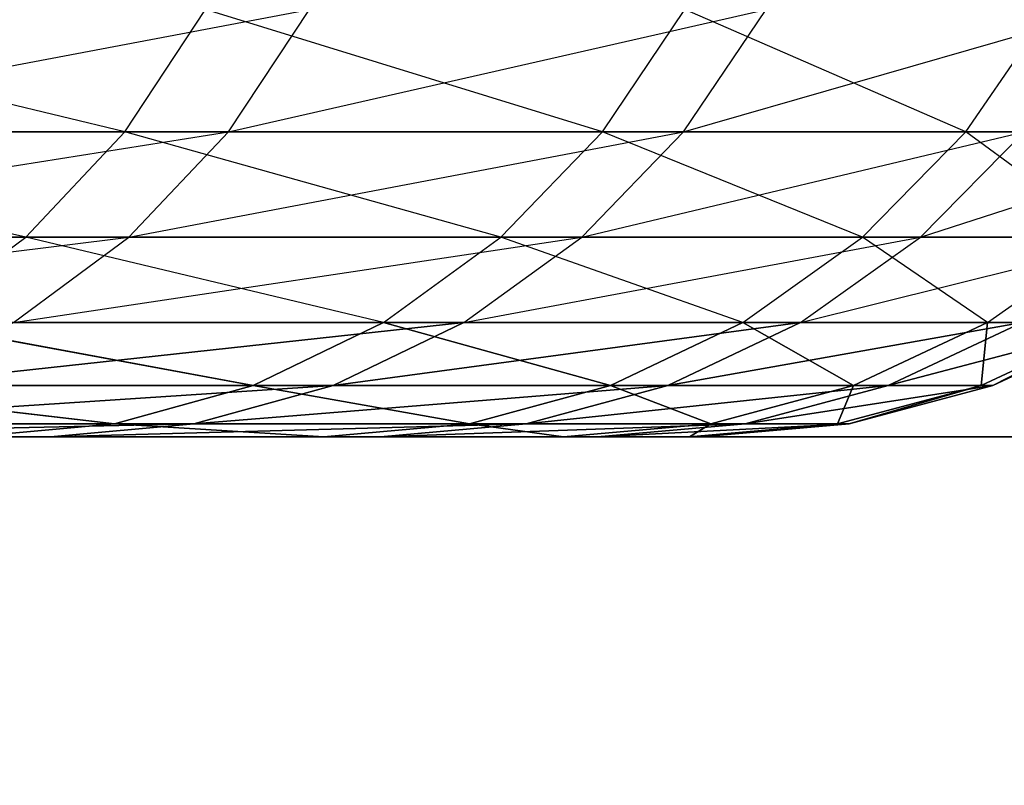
# Model space of a CAD drawing. Header units: centimetres. Extents: x 0.2 to 40.2, y 0.1 to 25.1.
# Tile 550 of 656: x 1.8638 to 1.8869, y 24.7168 to 24.7348. Entities that reach past the tile are written whole.
import ezdxf

# ---------------------------------------------------------------- set-up
doc = ezdxf.new("R2010")
doc.units = ezdxf.units.CM
doc.header["$LTSCALE"] = 2.54
doc.layers.get('0').update_dxf_attribs({"true_color": 0xff5454})

# ---------------------------------------------------------------- blocks, each defined once
blk = doc.blocks.new('P__ka _azienkowa 40cm.STL')
at = {"color": 0}
for p, q in [((1.866298, 24.732144, 2.297057), (1.854337, 24.735001, 2.33225)), ((1.855448, 24.732144, 1.935298), (1.870617, 24.735001, 1.969231)), ((1.866298, 24.732144, 2.297057), (1.868181, 24.735001, 2.297731)), ((1.877478, 24.732144, 2.261743), (1.868181, 24.735001, 2.297731)), ((1.868725, 24.732144, 1.969878), (1.881315, 24.735001, 2.00485)), ((1.868725, 24.732144, 1.969878), (1.870617, 24.735001, 1.969231)), ((1.877478, 24.732144, 2.261743), (1.879406, 24.735001, 2.262275)), ((1.87938, 24.732144, 2.005354), (1.889322, 24.735001, 2.041169)), ((1.87938, 24.732144, 2.005354), (1.881315, 24.735001, 2.00485)), ((1.885989, 24.732144, 2.225693), (1.879406, 24.735001, 2.262275)), ((1.885989, 24.732144, 2.225693), (1.887951, 24.735001, 2.226079)), ((1.85251, 24.732144, 2.331437), (1.866298, 24.732144, 2.297057)), ((1.863977, 24.729678, 2.296226), (1.85251, 24.732144, 2.331437)), ((1.853181, 24.729678, 1.936267), (1.868725, 24.732144, 1.969878)), ((1.868725, 24.732144, 1.969878), (1.855448, 24.732144, 1.935298)), ((1.863977, 24.729678, 2.296226), (1.866298, 24.732144, 2.297057)), ((1.866298, 24.732144, 2.297057), (1.877478, 24.732144, 2.261743)), ((1.875102, 24.729678, 2.261088), (1.866298, 24.732144, 2.297057)), ((1.866392, 24.729678, 1.970675), (1.87938, 24.732144, 2.005354)), ((1.866392, 24.729678, 1.970675), (1.868725, 24.732144, 1.969878)), ((1.87938, 24.732144, 2.005354), (1.868725, 24.732144, 1.969878)), ((1.875102, 24.729678, 2.261088), (1.877478, 24.732144, 2.261743)), ((1.876994, 24.729678, 2.005974), (1.887354, 24.732144, 2.041526)), ((1.876994, 24.729678, 2.005974), (1.87938, 24.732144, 2.005354)), ((1.877478, 24.732144, 2.261743), (1.885989, 24.732144, 2.225693)), ((1.88357, 24.729678, 2.225217), (1.877478, 24.732144, 2.261743)), ((1.887354, 24.732144, 2.041526), (1.87938, 24.732144, 2.005354)), ((1.88357, 24.729678, 2.225217), (1.885989, 24.732144, 2.225693)), ((1.884929, 24.729678, 2.041966), (1.892603, 24.732144, 2.078194)), ((1.884929, 24.729678, 2.041966), (1.887354, 24.732144, 2.041526)), ((1.885989, 24.732144, 2.225693), (1.891781, 24.732144, 2.189107)), ((1.889333, 24.729678, 2.188813), (1.885989, 24.732144, 2.225693)), ((1.850258, 24.729678, 2.330434), (1.863977, 24.729678, 2.296226)), ((1.850556, 24.727679, 1.937389), (1.866392, 24.729678, 1.970675)), ((1.866392, 24.729678, 1.970675), (1.853181, 24.729678, 1.936267)), ((1.861289, 24.727679, 2.295263), (1.863977, 24.729678, 2.296226)), ((1.86369, 24.727679, 1.971598), (1.876994, 24.729678, 2.005974)), ((1.86369, 24.727679, 1.971598), (1.866392, 24.729678, 1.970675)), ((1.863977, 24.729678, 2.296226), (1.875102, 24.729678, 2.261088)), ((1.872349, 24.727679, 2.260328), (1.863977, 24.729678, 2.296226)), ((1.876994, 24.729678, 2.005974), (1.866392, 24.729678, 1.970675)), ((1.872349, 24.727679, 2.260328), (1.875102, 24.729678, 2.261088)), ((1.87423, 24.727679, 2.006693), (1.884929, 24.729678, 2.041966)), ((1.87423, 24.727679, 2.006693), (1.876994, 24.729678, 2.005974)), ((1.875102, 24.729678, 2.261088), (1.88357, 24.729678, 2.225217)), ((1.880768, 24.727679, 2.224665), (1.875102, 24.729678, 2.261088)), ((1.884929, 24.729678, 2.041966), (1.876994, 24.729678, 2.005974)), ((1.880768, 24.727679, 2.224665), (1.88357, 24.729678, 2.225217)), ((1.882119, 24.727679, 2.042477), (1.890152, 24.729678, 2.078452)), ((1.882119, 24.727679, 2.042477), (1.884929, 24.729678, 2.041966)), ((1.88357, 24.729678, 2.225217), (1.889333, 24.729678, 2.188813)), ((1.886498, 24.727679, 2.188472), (1.88357, 24.729678, 2.225217)), ((1.890152, 24.729678, 2.078452), (1.884929, 24.729678, 2.041966)), ((1.886498, 24.727679, 2.188472), (1.889333, 24.729678, 2.188813)), ((1.8607, 24.726205, 1.972619), (1.87423, 24.727679, 2.006693)), ((1.8607, 24.726205, 1.972619), (1.87423, 24.727679, 2.006693)), ((1.869304, 24.726205, 2.259488), (1.861289, 24.727679, 2.295263)), ((1.869304, 24.726205, 2.259488), (1.861289, 24.727679, 2.295263)), ((1.861289, 24.727679, 2.295263), (1.872349, 24.727679, 2.260328)), ((1.87423, 24.727679, 2.006693), (1.86369, 24.727679, 1.971598)), ((1.869304, 24.726205, 2.259488), (1.872349, 24.727679, 2.260328)), ((1.869304, 24.726205, 2.259488), (1.872349, 24.727679, 2.260328)), ((1.871173, 24.726205, 2.007487), (1.882119, 24.727679, 2.042477)), ((1.871173, 24.726205, 2.007487), (1.882119, 24.727679, 2.042477)), ((1.871173, 24.726205, 2.007487), (1.87423, 24.727679, 2.006693)), ((1.871173, 24.726205, 2.007487), (1.87423, 24.727679, 2.006693)), ((1.877668, 24.726205, 2.224055), (1.872349, 24.727679, 2.260328)), ((1.877668, 24.726205, 2.224055), (1.872349, 24.727679, 2.260328)), ((1.872349, 24.727679, 2.260328), (1.880768, 24.727679, 2.224665)), ((1.882119, 24.727679, 2.042477), (1.87423, 24.727679, 2.006693)), ((1.877668, 24.726205, 2.224055), (1.880768, 24.727679, 2.224665)), ((1.877668, 24.726205, 2.224055), (1.880768, 24.727679, 2.224665)), ((1.87901, 24.726205, 2.043041), (1.887312, 24.727679, 2.07875)), ((1.87901, 24.726205, 2.043041), (1.887312, 24.727679, 2.07875)), ((1.87901, 24.726205, 2.043041), (1.882119, 24.727679, 2.042477)), ((1.87901, 24.726205, 2.043041), (1.882119, 24.727679, 2.042477)), ((1.883361, 24.726205, 2.188095), (1.880768, 24.727679, 2.224665)), ((1.883361, 24.726205, 2.188095), (1.880768, 24.727679, 2.224665)), ((1.880768, 24.727679, 2.224665), (1.886498, 24.727679, 2.188472)), ((1.887312, 24.727679, 2.07875), (1.882119, 24.727679, 2.042477)), ((1.883361, 24.726205, 2.188095), (1.886498, 24.727679, 2.188472)), ((1.883361, 24.726205, 2.188095), (1.886498, 24.727679, 2.188472)), ((1.884169, 24.726205, 2.079081), (1.889779, 24.727679, 2.11531)), ((1.884169, 24.726205, 2.079081), (1.889779, 24.727679, 2.11531)), ((1.884169, 24.726205, 2.079081), (1.887312, 24.727679, 2.07875)), ((1.884169, 24.726205, 2.079081), (1.887312, 24.727679, 2.07875)), ((1.886351, 24.726205, 2.151811), (1.886498, 24.727679, 2.188472)), ((1.886351, 24.726205, 2.151811), (1.886498, 24.727679, 2.188472)), ((1.886351, 24.726205, 2.151811), (1.889507, 24.727679, 2.151953)), ((1.886351, 24.726205, 2.151811), (1.889507, 24.727679, 2.151953)), ((1.886498, 24.727679, 2.188472), (1.889507, 24.727679, 2.151953)), ((1.886621, 24.726205, 2.115405), (1.889507, 24.727679, 2.151953)), ((1.886621, 24.726205, 2.115405), (1.889507, 24.727679, 2.151953)), ((1.886621, 24.726205, 2.115405), (1.889779, 24.727679, 2.11531)), ((1.886621, 24.726205, 2.115405), (1.889779, 24.727679, 2.11531)), ((1.857513, 24.725304, 1.973708), (1.871173, 24.726205, 2.007487)), ((1.857513, 24.725304, 1.973708), (1.871173, 24.726205, 2.007487)), ((1.858315, 24.726205, 2.294197), (1.869304, 24.726205, 2.259488)), ((1.866057, 24.725304, 2.258592), (1.858315, 24.726205, 2.294197)), ((1.866057, 24.725304, 2.258592), (1.858315, 24.726205, 2.294197)), ((1.858315, 24.726205, 2.294197), (1.869304, 24.726205, 2.259488)), ((1.871173, 24.726205, 2.007487), (1.8607, 24.726205, 1.972619)), ((1.871173, 24.726205, 2.007487), (1.8607, 24.726205, 1.972619)), ((1.866057, 24.725304, 2.258592), (1.869304, 24.726205, 2.259488)), ((1.866057, 24.725304, 2.258592), (1.869304, 24.726205, 2.259488)), ((1.867913, 24.725304, 2.008335), (1.87901, 24.726205, 2.043041)), ((1.867913, 24.725304, 2.008335), (1.87901, 24.726205, 2.043041)), ((1.867913, 24.725304, 2.008335), (1.871173, 24.726205, 2.007487)), ((1.867913, 24.725304, 2.008335), (1.871173, 24.726205, 2.007487)), ((1.869304, 24.726205, 2.259488), (1.877668, 24.726205, 2.224055)), ((1.874364, 24.725304, 2.223404), (1.869304, 24.726205, 2.259488)), ((1.874364, 24.725304, 2.223404), (1.869304, 24.726205, 2.259488)), ((1.869304, 24.726205, 2.259488), (1.877668, 24.726205, 2.224055)), ((1.87901, 24.726205, 2.043041), (1.871173, 24.726205, 2.007487)), ((1.87901, 24.726205, 2.043041), (1.871173, 24.726205, 2.007487)), ((1.874364, 24.725304, 2.223404), (1.877668, 24.726205, 2.224055)), ((1.874364, 24.725304, 2.223404), (1.877668, 24.726205, 2.224055)), ((1.875697, 24.725304, 2.043642), (1.884169, 24.726205, 2.079081)), ((1.875697, 24.725304, 2.043642), (1.884169, 24.726205, 2.079081)), ((1.875697, 24.725304, 2.043642), (1.87901, 24.726205, 2.043041)), ((1.875697, 24.725304, 2.043642), (1.87901, 24.726205, 2.043041)), ((1.877668, 24.726205, 2.224055), (1.883361, 24.726205, 2.188095)), ((1.880017, 24.725304, 2.187693), (1.877668, 24.726205, 2.224055)), ((1.880017, 24.725304, 2.187693), (1.877668, 24.726205, 2.224055)), ((1.877668, 24.726205, 2.224055), (1.883361, 24.726205, 2.188095)), ((1.884169, 24.726205, 2.079081), (1.87901, 24.726205, 2.043041)), ((1.884169, 24.726205, 2.079081), (1.87901, 24.726205, 2.043041)), ((1.880017, 24.725304, 2.187693), (1.883361, 24.726205, 2.188095)), ((1.880017, 24.725304, 2.187693), (1.883361, 24.726205, 2.188095)), ((1.88082, 24.725304, 2.079433), (1.886621, 24.726205, 2.115405)), ((1.88082, 24.725304, 2.079433), (1.886621, 24.726205, 2.115405)), ((1.88082, 24.725304, 2.079433), (1.884169, 24.726205, 2.079081)), ((1.88082, 24.725304, 2.079433), (1.884169, 24.726205, 2.079081)), ((1.882987, 24.725304, 2.15166), (1.883361, 24.726205, 2.188095)), ((1.882987, 24.725304, 2.15166), (1.883361, 24.726205, 2.188095)), ((1.882987, 24.725304, 2.15166), (1.886351, 24.726205, 2.151811)), ((1.882987, 24.725304, 2.15166), (1.886351, 24.726205, 2.151811)), ((1.883255, 24.725304, 2.115506), (1.886351, 24.726205, 2.151811)), ((1.883255, 24.725304, 2.115506), (1.886351, 24.726205, 2.151811)), ((1.883255, 24.725304, 2.115506), (1.886621, 24.726205, 2.115405)), ((1.883255, 24.725304, 2.115506), (1.886621, 24.726205, 2.115405)), ((1.883361, 24.726205, 2.188095), (1.886351, 24.726205, 2.151811)), ((1.883361, 24.726205, 2.188095), (1.886351, 24.726205, 2.151811)), ((1.886621, 24.726205, 2.115405), (1.884169, 24.726205, 2.079081)), ((1.886621, 24.726205, 2.115405), (1.884169, 24.726205, 2.079081)), ((1.886351, 24.726205, 2.151811), (1.886621, 24.726205, 2.115405)), ((1.886351, 24.726205, 2.151811), (1.886621, 24.726205, 2.115405)), ((1.854226, 24.725, 1.974831), (1.867913, 24.725304, 2.008335)), ((1.854226, 24.725, 1.974831), (1.867913, 24.725304, 2.008335)), ((1.855145, 24.725304, 2.293061), (1.866057, 24.725304, 2.258592)), ((1.855145, 24.725304, 2.293061), (1.866057, 24.725304, 2.258592)), ((1.867913, 24.725304, 2.008335), (1.857513, 24.725304, 1.973708)), ((1.867913, 24.725304, 2.008335), (1.857513, 24.725304, 1.973708)), ((1.862709, 24.725, 2.257668), (1.866057, 24.725304, 2.258592)), ((1.862709, 24.725, 2.257668), (1.866057, 24.725304, 2.258592)), ((1.864552, 24.725, 2.009209), (1.875697, 24.725304, 2.043642)), ((1.864552, 24.725, 2.009209), (1.875697, 24.725304, 2.043642)), ((1.864552, 24.725, 2.009209), (1.867913, 24.725304, 2.008335)), ((1.864552, 24.725, 2.009209), (1.867913, 24.725304, 2.008335)), ((1.866057, 24.725304, 2.258592), (1.874364, 24.725304, 2.223404)), ((1.870956, 24.725, 2.222733), (1.866057, 24.725304, 2.258592)), ((1.870956, 24.725, 2.222733), (1.866057, 24.725304, 2.258592)), ((1.866057, 24.725304, 2.258592), (1.874364, 24.725304, 2.223404)), ((1.875697, 24.725304, 2.043642), (1.867913, 24.725304, 2.008335)), ((1.875697, 24.725304, 2.043642), (1.867913, 24.725304, 2.008335)), ((1.870956, 24.725, 2.222733), (1.874364, 24.725304, 2.223404)), ((1.870956, 24.725, 2.222733), (1.874364, 24.725304, 2.223404)), ((1.87228, 24.725, 2.044263), (1.88082, 24.725304, 2.079433)), ((1.87228, 24.725, 2.044263), (1.88082, 24.725304, 2.079433)), ((1.87228, 24.725, 2.044263), (1.875697, 24.725304, 2.043642)), ((1.87228, 24.725, 2.044263), (1.875697, 24.725304, 2.043642)), ((1.874364, 24.725304, 2.223404), (1.880017, 24.725304, 2.187693)), ((1.876569, 24.725, 2.187279), (1.874364, 24.725304, 2.223404)), ((1.876569, 24.725, 2.187279), (1.874364, 24.725304, 2.223404)), ((1.874364, 24.725304, 2.223404), (1.880017, 24.725304, 2.187693)), ((1.88082, 24.725304, 2.079433), (1.875697, 24.725304, 2.043642)), ((1.88082, 24.725304, 2.079433), (1.875697, 24.725304, 2.043642)), ((1.876569, 24.725, 2.187279), (1.880017, 24.725304, 2.187693)), ((1.876569, 24.725, 2.187279), (1.880017, 24.725304, 2.187693)), ((1.877367, 24.725, 2.079796), (1.883255, 24.725304, 2.115506)), ((1.877367, 24.725, 2.079796), (1.883255, 24.725304, 2.115506)), ((1.877367, 24.725, 2.079796), (1.88082, 24.725304, 2.079433)), ((1.877367, 24.725, 2.079796), (1.88082, 24.725304, 2.079433)), ((1.879517, 24.725, 2.151505), (1.880017, 24.725304, 2.187693)), ((1.879517, 24.725, 2.151505), (1.880017, 24.725304, 2.187693)), ((1.879517, 24.725, 2.151505), (1.882987, 24.725304, 2.15166)), ((1.879517, 24.725, 2.151505), (1.882987, 24.725304, 2.15166)), ((1.879783, 24.725, 2.11561), (1.882987, 24.725304, 2.15166)), ((1.879783, 24.725, 2.11561), (1.882987, 24.725304, 2.15166)), ((1.879783, 24.725, 2.11561), (1.883255, 24.725304, 2.115506)), ((1.879783, 24.725, 2.11561), (1.883255, 24.725304, 2.115506)), ((1.880017, 24.725304, 2.187693), (1.882987, 24.725304, 2.15166)), ((1.880017, 24.725304, 2.187693), (1.882987, 24.725304, 2.15166)), ((1.883255, 24.725304, 2.115506), (1.88082, 24.725304, 2.079433)), ((1.883255, 24.725304, 2.115506), (1.88082, 24.725304, 2.079433)), ((1.882987, 24.725304, 2.15166), (1.883255, 24.725304, 2.115506)), ((1.882987, 24.725304, 2.15166), (1.883255, 24.725304, 2.115506)), ((0.6, 24.725, 0.03), (2.399999, 24.725, 0.03)), ((2.399999, 24.725, 0.13), (0.6, 24.725, 0.13)), ((2.399999, 24.725, 0.13), (0.6, 24.725, 0.13)), ((2.399999, 24.725, 0.13), (0.6, 24.725, 0.03)), ((2.399999, 24.725, 0.13), (0.6, 24.725, 0.03)), ((0.6, 24.725, 0.03), (2.399999, 24.725, 0.03)), ((1.399999, 24.725, 2.13), (1.870956, 24.725, 2.222733)), ((1.879517, 24.725, 2.151505), (1.399999, 24.725, 2.13)), ((1.399999, 24.725, 2.13), (1.879783, 24.725, 2.11561)), ((1.879517, 24.725, 2.151505), (1.399999, 24.725, 2.13)), ((1.876569, 24.725, 2.187279), (1.399999, 24.725, 2.13)), ((1.876569, 24.725, 2.187279), (1.399999, 24.725, 2.13)), ((1.399999, 24.725, 2.13), (1.870956, 24.725, 2.222733)), ((1.87228, 24.725, 2.044263), (1.399999, 24.725, 2.13)), ((1.399999, 24.725, 2.13), (1.864552, 24.725, 2.009209)), ((1.87228, 24.725, 2.044263), (1.399999, 24.725, 2.13)), ((1.877367, 24.725, 2.079796), (1.399999, 24.725, 2.13)), ((1.877367, 24.725, 2.079796), (1.399999, 24.725, 2.13)), ((1.399999, 24.725, 2.13), (1.879783, 24.725, 2.11561)), ((1.399999, 24.725, 2.13), (1.864552, 24.725, 2.009209)), ((1.854226, 24.725, 1.974831), (1.864552, 24.725, 2.009209)), ((1.854226, 24.725, 1.974831), (1.864552, 24.725, 2.009209)), ((1.870956, 24.725, 2.222733), (1.862709, 24.725, 2.257668)), ((1.870956, 24.725, 2.222733), (1.862709, 24.725, 2.257668)), ((1.864552, 24.725, 2.009209), (1.87228, 24.725, 2.044263)), ((1.864552, 24.725, 2.009209), (1.87228, 24.725, 2.044263)), ((1.876569, 24.725, 2.187279), (1.870956, 24.725, 2.222733)), ((1.876569, 24.725, 2.187279), (1.870956, 24.725, 2.222733)), ((1.87228, 24.725, 2.044263), (1.877367, 24.725, 2.079796)), ((1.87228, 24.725, 2.044263), (1.877367, 24.725, 2.079796)), ((1.879517, 24.725, 2.151505), (1.876569, 24.725, 2.187279)), ((1.879517, 24.725, 2.151505), (1.876569, 24.725, 2.187279)), ((1.877367, 24.725, 2.079796), (1.879783, 24.725, 2.11561)), ((1.877367, 24.725, 2.079796), (1.879783, 24.725, 2.11561)), ((1.879783, 24.725, 2.11561), (1.879517, 24.725, 2.151505)), ((1.879783, 24.725, 2.11561), (1.879517, 24.725, 2.151505))]:
    blk.add_line(p, q, dxfattribs=at)
mesh = blk.add_polyface(dxfattribs=at)
corners = [(40, 24.925, 2.93), (3.124975, 2.893116, 2.93), (0.399999, 24.925, 2.93)]
mesh.append_faces([[corners[k] for k in face] for face in [(0, 1, 2)]], dxfattribs={"color": 0})
mesh = blk.add_polyface(dxfattribs=at)
corners = [(3.124975, 2.893116, 2.93), (3.074999, 2.928109, 2.93), (0.399999, 24.925, 2.93)]
mesh.append_faces([[corners[k] for k in face] for face in [(0, 1, 2)]], dxfattribs={"color": 0})
mesh = blk.add_polyface(dxfattribs=at)
corners = [(3.074999, 2.928109, 2.93), (3.019707, 2.953892, 2.93), (0.399999, 24.925, 2.93)]
mesh.append_faces([[corners[k] for k in face] for face in [(0, 1, 2)]], dxfattribs={"color": 0})
mesh = blk.add_polyface(dxfattribs=at)
corners = [(3.019707, 2.953892, 2.93), (2.960776, 2.969683, 2.93), (0.399999, 24.925, 2.93)]
mesh.append_faces([[corners[k] for k in face] for face in [(0, 1, 2)]], dxfattribs={"color": 0})
mesh = blk.add_polyface(dxfattribs=at)
corners = [(2.960776, 2.969683, 2.93), (2.9, 2.975, 2.93), (0.399999, 24.925, 2.93)]
mesh.append_faces([[corners[k] for k in face] for face in [(0, 1, 2)]], dxfattribs={"color": 0})
mesh = blk.add_polyface(dxfattribs=at)
corners = [(2.9, 2.975, 2.93), (2.839223, 2.969683, 2.93), (0.399999, 24.925, 2.93)]
mesh.append_faces([[corners[k] for k in face] for face in [(0, 1, 2)]], dxfattribs={"color": 0})
mesh = blk.add_polyface(dxfattribs=at)
corners = [(2.839223, 2.969683, 2.93), (2.780291, 2.953892, 2.93), (0.399999, 24.925, 2.93)]
mesh.append_faces([[corners[k] for k in face] for face in [(0, 1, 2)]], dxfattribs={"color": 0})
mesh = blk.add_polyface(dxfattribs=at)
corners = [(2.780291, 2.953892, 2.93), (2.724999, 2.928109, 2.93), (0.399999, 24.925, 2.93)]
mesh.append_faces([[corners[k] for k in face] for face in [(0, 1, 2)]], dxfattribs={"color": 0})
mesh = blk.add_polyface(dxfattribs=at)
corners = [(2.724999, 2.928109, 2.93), (2.675024, 2.893116, 2.93), (0.399999, 24.925, 2.93)]
mesh.append_faces([[corners[k] for k in face] for face in [(0, 1, 2)]], dxfattribs={"color": 0})
mesh = blk.add_polyface(dxfattribs=at)
corners = [(2.675024, 2.893116, 2.93), (2.631883, 2.849975, 2.93), (0.399999, 24.925, 2.93)]
mesh.append_faces([[corners[k] for k in face] for face in [(0, 1, 2)]], dxfattribs={"color": 0})
mesh = blk.add_polyface(dxfattribs=at)
corners = [(2.631883, 2.849975, 2.93), (0.399999, 0.325, 2.93), (0.399999, 24.925, 2.93)]
mesh.append_faces([[corners[k] for k in face] for face in [(0, 1, 2)]], dxfattribs={"color": 0})
mesh = blk.add_polyface(dxfattribs=at)
corners = [(2.959995, 2.969819, 3.03), (0.399999, 24.925, 3.03), (2.9, 2.975, 3.03)]
mesh.append_faces([[corners[k] for k in face] for face in [(0, 1, 2)]], dxfattribs={"color": 0})
mesh = blk.add_polyface(dxfattribs=at)
corners = [(3.019707, 2.953892, 3.03), (0.399999, 24.925, 3.03), (2.959995, 2.969819, 3.03)]
mesh.append_faces([[corners[k] for k in face] for face in [(0, 1, 2)]], dxfattribs={"color": 0})
mesh = blk.add_polyface(dxfattribs=at)
corners = [(40, 24.925, 3.03), (0.399999, 24.925, 3.03), (3.019707, 2.953892, 3.03)]
mesh.append_faces([[corners[k] for k in face] for face in [(0, 1, 2)]], dxfattribs={"color": 0})
mesh = blk.add_polyface(dxfattribs=at)
corners = [(2.780291, 2.953892, 3.03), (0.399999, 24.925, 3.03), (2.724999, 2.928109, 3.03)]
mesh.append_faces([[corners[k] for k in face] for face in [(0, 1, 2)]], dxfattribs={"color": 0})
mesh = blk.add_polyface(dxfattribs=at)
corners = [(2.839223, 2.969683, 3.03), (0.399999, 24.925, 3.03), (2.780291, 2.953892, 3.03)]
mesh.append_faces([[corners[k] for k in face] for face in [(0, 1, 2)]], dxfattribs={"color": 0})
mesh = blk.add_polyface(dxfattribs=at)
corners = [(2.9, 2.975, 3.03), (0.399999, 24.925, 3.03), (2.839223, 2.969683, 3.03)]
mesh.append_faces([[corners[k] for k in face] for face in [(0, 1, 2)]], dxfattribs={"color": 0})
mesh = blk.add_polyface(dxfattribs=at)
corners = [(2.631883, 2.849975, 3.03), (0.399999, 24.925, 3.03), (2.596891, 2.8, 3.03)]
mesh.append_faces([[corners[k] for k in face] for face in [(0, 1, 2)]], dxfattribs={"color": 0})
mesh = blk.add_polyface(dxfattribs=at)
corners = [(2.675024, 2.893116, 3.03), (0.399999, 24.925, 3.03), (2.631883, 2.849975, 3.03)]
mesh.append_faces([[corners[k] for k in face] for face in [(0, 1, 2)]], dxfattribs={"color": 0})
mesh = blk.add_polyface(dxfattribs=at)
corners = [(2.724999, 2.928109, 3.03), (0.399999, 24.925, 3.03), (2.675024, 2.893116, 3.03)]
mesh.append_faces([[corners[k] for k in face] for face in [(0, 1, 2)]], dxfattribs={"color": 0})
mesh = blk.add_polyface(dxfattribs=at)
corners = [(2.555317, 2.685777, 3.03), (0.399999, 24.925, 3.03), (0.399999, 0.325, 3.03)]
mesh.append_faces([[corners[k] for k in face] for face in [(0, 1, 2)]], dxfattribs={"color": 0})
mesh = blk.add_polyface(dxfattribs=at)
corners = [(2.571107, 2.744707, 3.03), (0.399999, 24.925, 3.03), (2.555317, 2.685777, 3.03)]
mesh.append_faces([[corners[k] for k in face] for face in [(0, 1, 2)]], dxfattribs={"color": 0})
mesh = blk.add_polyface(dxfattribs=at)
corners = [(2.596891, 2.8, 3.03), (0.399999, 24.925, 3.03), (2.571107, 2.744707, 3.03)]
mesh.append_faces([[corners[k] for k in face] for face in [(0, 1, 2)]], dxfattribs={"color": 0})
mesh = blk.add_polyface(dxfattribs=at)
corners = [(40, 24.925, 1.43), (0.399999, 23.725, 1.43), (0.399999, 24.925, 1.43)]
mesh.append_faces([[corners[k] for k in face] for face in [(0, 1, 2)]], dxfattribs={"color": 0})
mesh = blk.add_polyface(dxfattribs=at)
corners = [(40, 23.725, 1.43), (0.399999, 23.725, 1.43), (40, 24.925, 1.43)]
mesh.append_faces([[corners[k] for k in face] for face in [(0, 1, 2)]], dxfattribs={"color": 0})
mesh = blk.add_polyface(dxfattribs=at)
corners = [(40, 24.925, 1.53), (0.399999, 23.725, 1.53), (40, 23.725, 1.53)]
mesh.append_faces([[corners[k] for k in face] for face in [(0, 1, 2)]], dxfattribs={"color": 0})
mesh = blk.add_polyface(dxfattribs=at)
corners = [(40, 24.925, 1.53), (0.399999, 24.925, 1.53), (0.399999, 23.725, 1.53)]
mesh.append_faces([[corners[k] for k in face] for face in [(0, 1, 2)]], dxfattribs={"color": 0})
mesh = blk.add_polyface(dxfattribs=at)
corners = [(1.861289, 24.727679, 2.295263), (1.858315, 24.726205, 2.294197), (1.869304, 24.726205, 2.259488)]
mesh.append_faces([[corners[k] for k in face] for face in [(0, 1, 2)]], dxfattribs={"color": 0})
mesh = blk.add_polyface(dxfattribs=at)
corners = [(1.871173, 24.726205, 2.007487), (1.8607, 24.726205, 1.972619), (1.87423, 24.727679, 2.006693)]
mesh.append_faces([[corners[k] for k in face] for face in [(0, 1, 2)]], dxfattribs={"color": 0})
mesh = blk.add_polyface(dxfattribs=at)
corners = [(1.87423, 24.727679, 2.006693), (1.8607, 24.726205, 1.972619), (1.86369, 24.727679, 1.971598)]
mesh.append_faces([[corners[k] for k in face] for face in [(0, 1, 2)]], dxfattribs={"color": 0})
mesh = blk.add_polyface(dxfattribs=at)
corners = [(1.861289, 24.727679, 2.295263), (1.869304, 24.726205, 2.259488), (1.872349, 24.727679, 2.260328)]
mesh.append_faces([[corners[k] for k in face] for face in [(0, 1, 2)]], dxfattribs={"color": 0})
mesh = blk.add_polyface(dxfattribs=at)
corners = [(1.872349, 24.727679, 2.260328), (1.869304, 24.726205, 2.259488), (1.877668, 24.726205, 2.224055)]
mesh.append_faces([[corners[k] for k in face] for face in [(0, 1, 2)]], dxfattribs={"color": 0})
mesh = blk.add_polyface(dxfattribs=at)
corners = [(1.87901, 24.726205, 2.043041), (1.871173, 24.726205, 2.007487), (1.882119, 24.727679, 2.042477)]
mesh.append_faces([[corners[k] for k in face] for face in [(0, 1, 2)]], dxfattribs={"color": 0})
mesh = blk.add_polyface(dxfattribs=at)
corners = [(1.882119, 24.727679, 2.042477), (1.871173, 24.726205, 2.007487), (1.87423, 24.727679, 2.006693)]
mesh.append_faces([[corners[k] for k in face] for face in [(0, 1, 2)]], dxfattribs={"color": 0})
mesh = blk.add_polyface(dxfattribs=at)
corners = [(1.872349, 24.727679, 2.260328), (1.877668, 24.726205, 2.224055), (1.880768, 24.727679, 2.224665)]
mesh.append_faces([[corners[k] for k in face] for face in [(0, 1, 2)]], dxfattribs={"color": 0})
mesh = blk.add_polyface(dxfattribs=at)
corners = [(1.880768, 24.727679, 2.224665), (1.877668, 24.726205, 2.224055), (1.883361, 24.726205, 2.188095)]
mesh.append_faces([[corners[k] for k in face] for face in [(0, 1, 2)]], dxfattribs={"color": 0})
mesh = blk.add_polyface(dxfattribs=at)
corners = [(1.884169, 24.726205, 2.079081), (1.87901, 24.726205, 2.043041), (1.887312, 24.727679, 2.07875)]
mesh.append_faces([[corners[k] for k in face] for face in [(0, 1, 2)]], dxfattribs={"color": 0})
mesh = blk.add_polyface(dxfattribs=at)
corners = [(1.887312, 24.727679, 2.07875), (1.87901, 24.726205, 2.043041), (1.882119, 24.727679, 2.042477)]
mesh.append_faces([[corners[k] for k in face] for face in [(0, 1, 2)]], dxfattribs={"color": 0})
mesh = blk.add_polyface(dxfattribs=at)
corners = [(1.880768, 24.727679, 2.224665), (1.883361, 24.726205, 2.188095), (1.886498, 24.727679, 2.188472)]
mesh.append_faces([[corners[k] for k in face] for face in [(0, 1, 2)]], dxfattribs={"color": 0})
mesh = blk.add_polyface(dxfattribs=at)
corners = [(1.886498, 24.727679, 2.188472), (1.883361, 24.726205, 2.188095), (1.886351, 24.726205, 2.151811)]
mesh.append_faces([[corners[k] for k in face] for face in [(0, 1, 2)]], dxfattribs={"color": 0})
mesh = blk.add_polyface(dxfattribs=at)
corners = [(1.886621, 24.726205, 2.115405), (1.884169, 24.726205, 2.079081), (1.889779, 24.727679, 2.11531)]
mesh.append_faces([[corners[k] for k in face] for face in [(0, 1, 2)]], dxfattribs={"color": 0})
mesh = blk.add_polyface(dxfattribs=at)
corners = [(1.889779, 24.727679, 2.11531), (1.884169, 24.726205, 2.079081), (1.887312, 24.727679, 2.07875)]
mesh.append_faces([[corners[k] for k in face] for face in [(0, 1, 2)]], dxfattribs={"color": 0})
mesh = blk.add_polyface(dxfattribs=at)
corners = [(1.886498, 24.727679, 2.188472), (1.886351, 24.726205, 2.151811), (1.889507, 24.727679, 2.151953)]
mesh.append_faces([[corners[k] for k in face] for face in [(0, 1, 2)]], dxfattribs={"color": 0})
mesh = blk.add_polyface(dxfattribs=at)
corners = [(1.889507, 24.727679, 2.151953), (1.886351, 24.726205, 2.151811), (1.886621, 24.726205, 2.115405)]
mesh.append_faces([[corners[k] for k in face] for face in [(0, 1, 2)]], dxfattribs={"color": 0})
mesh = blk.add_polyface(dxfattribs=at)
corners = [(1.889507, 24.727679, 2.151953), (1.886621, 24.726205, 2.115405), (1.889779, 24.727679, 2.11531)]
mesh.append_faces([[corners[k] for k in face] for face in [(0, 1, 2)]], dxfattribs={"color": 0})
mesh = blk.add_polyface(dxfattribs=at)
corners = [(1.858315, 24.726205, 2.294197), (1.855145, 24.725304, 2.293061), (1.866057, 24.725304, 2.258592)]
mesh.append_faces([[corners[k] for k in face] for face in [(0, 1, 2)]], dxfattribs={"color": 0})
mesh = blk.add_polyface(dxfattribs=at)
corners = [(1.867913, 24.725304, 2.008335), (1.857513, 24.725304, 1.973708), (1.871173, 24.726205, 2.007487)]
mesh.append_faces([[corners[k] for k in face] for face in [(0, 1, 2)]], dxfattribs={"color": 0})
mesh = blk.add_polyface(dxfattribs=at)
corners = [(1.871173, 24.726205, 2.007487), (1.857513, 24.725304, 1.973708), (1.8607, 24.726205, 1.972619)]
mesh.append_faces([[corners[k] for k in face] for face in [(0, 1, 2)]], dxfattribs={"color": 0})
mesh = blk.add_polyface(dxfattribs=at)
corners = [(1.858315, 24.726205, 2.294197), (1.866057, 24.725304, 2.258592), (1.869304, 24.726205, 2.259488)]
mesh.append_faces([[corners[k] for k in face] for face in [(0, 1, 2)]], dxfattribs={"color": 0})
mesh = blk.add_polyface(dxfattribs=at)
corners = [(1.869304, 24.726205, 2.259488), (1.866057, 24.725304, 2.258592), (1.874364, 24.725304, 2.223404)]
mesh.append_faces([[corners[k] for k in face] for face in [(0, 1, 2)]], dxfattribs={"color": 0})
mesh = blk.add_polyface(dxfattribs=at)
corners = [(1.875697, 24.725304, 2.043642), (1.867913, 24.725304, 2.008335), (1.87901, 24.726205, 2.043041)]
mesh.append_faces([[corners[k] for k in face] for face in [(0, 1, 2)]], dxfattribs={"color": 0})
mesh = blk.add_polyface(dxfattribs=at)
corners = [(1.87901, 24.726205, 2.043041), (1.867913, 24.725304, 2.008335), (1.871173, 24.726205, 2.007487)]
mesh.append_faces([[corners[k] for k in face] for face in [(0, 1, 2)]], dxfattribs={"color": 0})
mesh = blk.add_polyface(dxfattribs=at)
corners = [(1.869304, 24.726205, 2.259488), (1.874364, 24.725304, 2.223404), (1.877668, 24.726205, 2.224055)]
mesh.append_faces([[corners[k] for k in face] for face in [(0, 1, 2)]], dxfattribs={"color": 0})
mesh = blk.add_polyface(dxfattribs=at)
corners = [(1.877668, 24.726205, 2.224055), (1.874364, 24.725304, 2.223404), (1.880017, 24.725304, 2.187693)]
mesh.append_faces([[corners[k] for k in face] for face in [(0, 1, 2)]], dxfattribs={"color": 0})
mesh = blk.add_polyface(dxfattribs=at)
corners = [(1.88082, 24.725304, 2.079433), (1.875697, 24.725304, 2.043642), (1.884169, 24.726205, 2.079081)]
mesh.append_faces([[corners[k] for k in face] for face in [(0, 1, 2)]], dxfattribs={"color": 0})
mesh = blk.add_polyface(dxfattribs=at)
corners = [(1.884169, 24.726205, 2.079081), (1.875697, 24.725304, 2.043642), (1.87901, 24.726205, 2.043041)]
mesh.append_faces([[corners[k] for k in face] for face in [(0, 1, 2)]], dxfattribs={"color": 0})
mesh = blk.add_polyface(dxfattribs=at)
corners = [(1.877668, 24.726205, 2.224055), (1.880017, 24.725304, 2.187693), (1.883361, 24.726205, 2.188095)]
mesh.append_faces([[corners[k] for k in face] for face in [(0, 1, 2)]], dxfattribs={"color": 0})
mesh = blk.add_polyface(dxfattribs=at)
corners = [(1.883361, 24.726205, 2.188095), (1.880017, 24.725304, 2.187693), (1.882987, 24.725304, 2.15166)]
mesh.append_faces([[corners[k] for k in face] for face in [(0, 1, 2)]], dxfattribs={"color": 0})
mesh = blk.add_polyface(dxfattribs=at)
corners = [(1.883255, 24.725304, 2.115506), (1.88082, 24.725304, 2.079433), (1.886621, 24.726205, 2.115405)]
mesh.append_faces([[corners[k] for k in face] for face in [(0, 1, 2)]], dxfattribs={"color": 0})
mesh = blk.add_polyface(dxfattribs=at)
corners = [(1.886621, 24.726205, 2.115405), (1.88082, 24.725304, 2.079433), (1.884169, 24.726205, 2.079081)]
mesh.append_faces([[corners[k] for k in face] for face in [(0, 1, 2)]], dxfattribs={"color": 0})
mesh = blk.add_polyface(dxfattribs=at)
corners = [(1.883361, 24.726205, 2.188095), (1.882987, 24.725304, 2.15166), (1.886351, 24.726205, 2.151811)]
mesh.append_faces([[corners[k] for k in face] for face in [(0, 1, 2)]], dxfattribs={"color": 0})
mesh = blk.add_polyface(dxfattribs=at)
corners = [(1.886351, 24.726205, 2.151811), (1.882987, 24.725304, 2.15166), (1.883255, 24.725304, 2.115506)]
mesh.append_faces([[corners[k] for k in face] for face in [(0, 1, 2)]], dxfattribs={"color": 0})
mesh = blk.add_polyface(dxfattribs=at)
corners = [(1.886351, 24.726205, 2.151811), (1.883255, 24.725304, 2.115506), (1.886621, 24.726205, 2.115405)]
mesh.append_faces([[corners[k] for k in face] for face in [(0, 1, 2)]], dxfattribs={"color": 0})
mesh = blk.add_polyface(dxfattribs=at)
corners = [(1.864552, 24.725, 2.009209), (1.854226, 24.725, 1.974831), (1.867913, 24.725304, 2.008335)]
mesh.append_faces([[corners[k] for k in face] for face in [(0, 1, 2)]], dxfattribs={"color": 0})
mesh = blk.add_polyface(dxfattribs=at)
corners = [(1.867913, 24.725304, 2.008335), (1.854226, 24.725, 1.974831), (1.857513, 24.725304, 1.973708)]
mesh.append_faces([[corners[k] for k in face] for face in [(0, 1, 2)]], dxfattribs={"color": 0})
mesh = blk.add_polyface(dxfattribs=at)
corners = [(1.855145, 24.725304, 2.293061), (1.862709, 24.725, 2.257668), (1.866057, 24.725304, 2.258592)]
mesh.append_faces([[corners[k] for k in face] for face in [(0, 1, 2)]], dxfattribs={"color": 0})
mesh = blk.add_polyface(dxfattribs=at)
corners = [(1.866057, 24.725304, 2.258592), (1.862709, 24.725, 2.257668), (1.870956, 24.725, 2.222733)]
mesh.append_faces([[corners[k] for k in face] for face in [(0, 1, 2)]], dxfattribs={"color": 0})
mesh = blk.add_polyface(dxfattribs=at)
corners = [(1.87228, 24.725, 2.044263), (1.864552, 24.725, 2.009209), (1.875697, 24.725304, 2.043642)]
mesh.append_faces([[corners[k] for k in face] for face in [(0, 1, 2)]], dxfattribs={"color": 0})
mesh = blk.add_polyface(dxfattribs=at)
corners = [(1.875697, 24.725304, 2.043642), (1.864552, 24.725, 2.009209), (1.867913, 24.725304, 2.008335)]
mesh.append_faces([[corners[k] for k in face] for face in [(0, 1, 2)]], dxfattribs={"color": 0})
mesh = blk.add_polyface(dxfattribs=at)
corners = [(1.866057, 24.725304, 2.258592), (1.870956, 24.725, 2.222733), (1.874364, 24.725304, 2.223404)]
mesh.append_faces([[corners[k] for k in face] for face in [(0, 1, 2)]], dxfattribs={"color": 0})
mesh = blk.add_polyface(dxfattribs=at)
corners = [(1.874364, 24.725304, 2.223404), (1.870956, 24.725, 2.222733), (1.876569, 24.725, 2.187279)]
mesh.append_faces([[corners[k] for k in face] for face in [(0, 1, 2)]], dxfattribs={"color": 0})
mesh = blk.add_polyface(dxfattribs=at)
corners = [(1.877367, 24.725, 2.079796), (1.87228, 24.725, 2.044263), (1.88082, 24.725304, 2.079433)]
mesh.append_faces([[corners[k] for k in face] for face in [(0, 1, 2)]], dxfattribs={"color": 0})
mesh = blk.add_polyface(dxfattribs=at)
corners = [(1.88082, 24.725304, 2.079433), (1.87228, 24.725, 2.044263), (1.875697, 24.725304, 2.043642)]
mesh.append_faces([[corners[k] for k in face] for face in [(0, 1, 2)]], dxfattribs={"color": 0})
mesh = blk.add_polyface(dxfattribs=at)
corners = [(1.874364, 24.725304, 2.223404), (1.876569, 24.725, 2.187279), (1.880017, 24.725304, 2.187693)]
mesh.append_faces([[corners[k] for k in face] for face in [(0, 1, 2)]], dxfattribs={"color": 0})
mesh = blk.add_polyface(dxfattribs=at)
corners = [(1.880017, 24.725304, 2.187693), (1.876569, 24.725, 2.187279), (1.879517, 24.725, 2.151505)]
mesh.append_faces([[corners[k] for k in face] for face in [(0, 1, 2)]], dxfattribs={"color": 0})
mesh = blk.add_polyface(dxfattribs=at)
corners = [(1.879783, 24.725, 2.11561), (1.877367, 24.725, 2.079796), (1.883255, 24.725304, 2.115506)]
mesh.append_faces([[corners[k] for k in face] for face in [(0, 1, 2)]], dxfattribs={"color": 0})
mesh = blk.add_polyface(dxfattribs=at)
corners = [(1.883255, 24.725304, 2.115506), (1.877367, 24.725, 2.079796), (1.88082, 24.725304, 2.079433)]
mesh.append_faces([[corners[k] for k in face] for face in [(0, 1, 2)]], dxfattribs={"color": 0})
mesh = blk.add_polyface(dxfattribs=at)
corners = [(1.880017, 24.725304, 2.187693), (1.879517, 24.725, 2.151505), (1.882987, 24.725304, 2.15166)]
mesh.append_faces([[corners[k] for k in face] for face in [(0, 1, 2)]], dxfattribs={"color": 0})
mesh = blk.add_polyface(dxfattribs=at)
corners = [(1.882987, 24.725304, 2.15166), (1.879517, 24.725, 2.151505), (1.879783, 24.725, 2.11561)]
mesh.append_faces([[corners[k] for k in face] for face in [(0, 1, 2)]], dxfattribs={"color": 0})
mesh = blk.add_polyface(dxfattribs=at)
corners = [(1.882987, 24.725304, 2.15166), (1.879783, 24.725, 2.11561), (1.883255, 24.725304, 2.115506)]
mesh.append_faces([[corners[k] for k in face] for face in [(0, 1, 2)]], dxfattribs={"color": 0})
mesh = blk.add_polyface(dxfattribs=at)
corners = [(2.599999, 24.525, 0.03), (0.399999, 24.525, 0.03), (0.6, 24.725, 0.03)]
mesh.append_faces([[corners[k] for k in face] for face in [(0, 1, 2)]], dxfattribs={"color": 0})
mesh = blk.add_polyface(dxfattribs=at)
corners = [(2.399999, 24.725, 0.13), (0.6, 24.725, 0.13), (0.399999, 24.525, 0.13)]
mesh.append_faces([[corners[k] for k in face] for face in [(0, 1, 2)]], dxfattribs={"color": 0})
mesh = blk.add_polyface(dxfattribs=at)
corners = [(2.599999, 24.525, 0.13), (2.399999, 24.725, 0.13), (0.399999, 24.525, 0.13)]
mesh.append_faces([[corners[k] for k in face] for face in [(0, 1, 2)]], dxfattribs={"color": 0})
mesh = blk.add_polyface(dxfattribs=at)
corners = [(2.599999, 24.525, 0.03), (0.6, 24.725, 0.03), (2.399999, 24.725, 0.03)]
mesh.append_faces([[corners[k] for k in face] for face in [(0, 1, 2)]], dxfattribs={"color": 0})
mesh = blk.add_polyface(dxfattribs=at)
corners = [(2.399999, 24.725, 0.13), (0.6, 24.725, 0.03), (0.6, 24.725, 0.13)]
mesh.append_faces([[corners[k] for k in face] for face in [(0, 1, 2)]], dxfattribs={"color": 0})
mesh = blk.add_polyface(dxfattribs=at)
corners = [(2.399999, 24.725, 0.13), (2.399999, 24.725, 0.03), (0.6, 24.725, 0.03)]
mesh.append_faces([[corners[k] for k in face] for face in [(0, 1, 2)]], dxfattribs={"color": 0})
mesh = blk.add_polyface(dxfattribs=at)
corners = [(1.862709, 24.725, 2.257668), (1.399999, 24.725, 2.13), (1.870956, 24.725, 2.222733)]
mesh.append_faces([[corners[k] for k in face] for face in [(0, 1, 2)]], dxfattribs={"color": 0})
mesh = blk.add_polyface(dxfattribs=at)
corners = [(1.879517, 24.725, 2.151505), (1.399999, 24.725, 2.13), (1.879783, 24.725, 2.11561)]
mesh.append_faces([[corners[k] for k in face] for face in [(0, 1, 2)]], dxfattribs={"color": 0})
mesh = blk.add_polyface(dxfattribs=at)
corners = [(1.876569, 24.725, 2.187279), (1.399999, 24.725, 2.13), (1.879517, 24.725, 2.151505)]
mesh.append_faces([[corners[k] for k in face] for face in [(0, 1, 2)]], dxfattribs={"color": 0})
mesh = blk.add_polyface(dxfattribs=at)
corners = [(1.870956, 24.725, 2.222733), (1.399999, 24.725, 2.13), (1.876569, 24.725, 2.187279)]
mesh.append_faces([[corners[k] for k in face] for face in [(0, 1, 2)]], dxfattribs={"color": 0})
mesh = blk.add_polyface(dxfattribs=at)
corners = [(1.399999, 24.725, 2.13), (1.864552, 24.725, 2.009209), (1.87228, 24.725, 2.044263)]
mesh.append_faces([[corners[k] for k in face] for face in [(0, 1, 2)]], dxfattribs={"color": 0})
mesh = blk.add_polyface(dxfattribs=at)
corners = [(1.399999, 24.725, 2.13), (1.87228, 24.725, 2.044263), (1.877367, 24.725, 2.079796)]
mesh.append_faces([[corners[k] for k in face] for face in [(0, 1, 2)]], dxfattribs={"color": 0})
mesh = blk.add_polyface(dxfattribs=at)
corners = [(1.399999, 24.725, 2.13), (1.877367, 24.725, 2.079796), (1.879783, 24.725, 2.11561)]
mesh.append_faces([[corners[k] for k in face] for face in [(0, 1, 2)]], dxfattribs={"color": 0})
mesh = blk.add_polyface(dxfattribs=at)
corners = [(1.399999, 24.725, 2.13), (1.854226, 24.725, 1.974831), (1.864552, 24.725, 2.009209)]
mesh.append_faces([[corners[k] for k in face] for face in [(0, 1, 2)]], dxfattribs={"color": 0})

msp = doc.modelspace()

# ---------------------------------------------------------------- block references
at = {"color": 0}
msp.add_blockref('P__ka _azienkowa 40cm.STL', (0, 0), dxfattribs=at)

doc.saveas('drawing.dxf')
